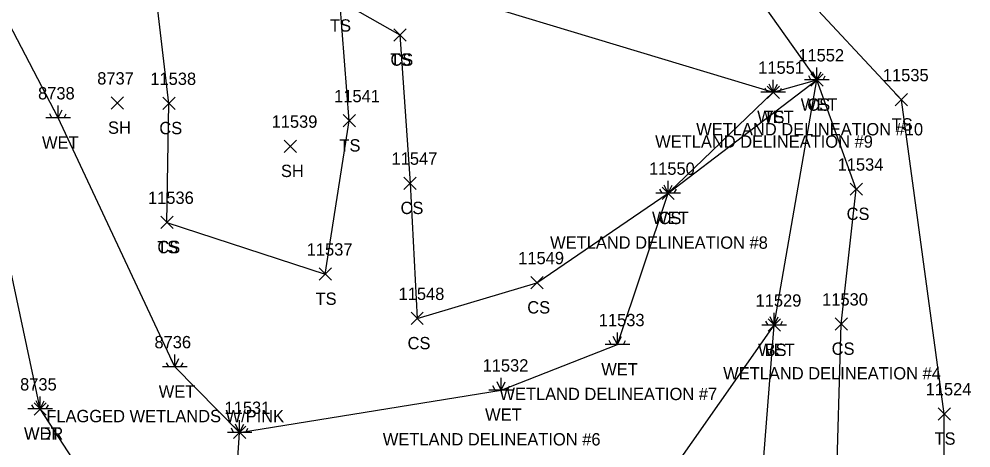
# Model space of a CAD drawing. Extents: x 1462089 to 1464015, y 730534 to 736144.
# Drawn here: x 1463312 to 1463466.7, y 734365 to 734434.6 of the extents above; entities that cross this region are included whole.
import ezdxf

# ---------------------------------------------------------------- set-up
doc = ezdxf.new("R2010")
doc.units = 0
for name, color, linetype in [('L_A', 7, 'Continuous'), ('L_C', 7, 'Continuous'), ('L_I', 7, 'Continuous'), ('L_TIC', 7, 'Continuous'), ('LAWA', 7, 'Continuous'), ('LELB', 7, 'Continuous'), ('LWET', 7, 'Continuous')]:
    doc.layers.add(name, color=color, linetype=linetype)

msp = doc.modelspace()

# ---------------------------------------------------------------- linework, layer by layer
at = {"layer": 'L_TIC'}
for points in [[(1463372.92, 734431.05), (1463374.92, 734433.05)], [(1463374.92, 734431.05), (1463372.92, 734433.05)], [(1463372.92, 734431.05), (1463374.92, 734433.05)], [(1463374.92, 734431.05), (1463372.92, 734433.05)], [(1463440.65, 734423.74), (1463442.65, 734425.74)], [(1463442.65, 734423.74), (1463440.65, 734425.74)], [(1463440.65, 734423.74), (1463442.65, 734425.74)], [(1463442.65, 734423.74), (1463440.65, 734425.74)], [(1463433.57, 734421.74), (1463435.57, 734423.74)], [(1463435.57, 734421.74), (1463433.57, 734423.74)], [(1463454.39, 734420.52), (1463456.39, 734422.52)], [(1463456.39, 734420.52), (1463454.39, 734422.52)], [(1463326.99, 734420), (1463328.99, 734422)], [(1463328.99, 734420), (1463326.99, 734422)], [(1463335.38, 734419.93), (1463337.38, 734421.93)], [(1463337.38, 734419.93), (1463335.38, 734421.93)], [(1463364.67, 734417.12), (1463366.67, 734419.12)], [(1463366.67, 734417.12), (1463364.67, 734419.12)], [(1463355.09, 734412.98), (1463357.09, 734414.98)], [(1463357.09, 734412.98), (1463355.09, 734414.98)], [(1463374.57, 734406.97), (1463376.57, 734408.97)], [(1463376.57, 734406.97), (1463374.57, 734408.97)], [(1463416.49, 734405.34), (1463418.49, 734407.34)], [(1463418.49, 734405.34), (1463416.49, 734407.34)], [(1463447.04, 734406.01), (1463449.04, 734408.01)], [(1463449.04, 734406.01), (1463447.04, 734408.01)], [(1463335.06, 734400.62), (1463337.06, 734402.62)], [(1463337.06, 734400.62), (1463335.06, 734402.62)], [(1463335.06, 734400.62), (1463337.06, 734402.62)], [(1463337.06, 734400.62), (1463335.06, 734402.62)], [(1463360.79, 734392.23), (1463362.79, 734394.23)], [(1463362.79, 734392.23), (1463360.79, 734394.23)], [(1463395.16, 734390.83), (1463397.16, 734392.83)], [(1463397.16, 734390.83), (1463395.16, 734392.83)], [(1463375.71, 734385.02), (1463377.71, 734387.02)], [(1463377.71, 734385.02), (1463375.71, 734387.02)], [(1463433.72, 734383.94), (1463435.72, 734385.94)], [(1463435.72, 734383.94), (1463433.72, 734385.94)], [(1463444.61, 734384.12), (1463446.61, 734386.12)], [(1463446.61, 734384.12), (1463444.61, 734386.12)], [(1463314.46, 734370.33), (1463316.46, 734372.33)], [(1463316.46, 734370.33), (1463314.46, 734372.33)], [(1463461.35, 734369.53), (1463463.35, 734371.53)], [(1463463.35, 734369.53), (1463461.35, 734371.53)], [(1463346.87, 734366.53), (1463348.87, 734368.53)], [(1463348.87, 734366.53), (1463346.87, 734368.53)]]:
    msp.add_lwpolyline(points, dxfattribs=at)
at = {"layer": 'LAWA'}
msp.add_lwpolyline([(1463328.5, 734104.11), (1463314.12, 734090.85), (1463302.24, 734116.62), (1463309.33, 734167.07), (1463305.62, 734210.31), (1463299.77, 734260.67), (1463318.7, 734272.19), (1463314.85, 734295.69), (1463330.54, 734318.54), (1463330.49, 734348.24), (1463315.46, 734371.33), (1463305.83, 734416.38), (1463289.99, 734453.57), (1463295.17, 734463.05), (1463295.3, 734469.07)], dxfattribs=at)
at = {"layer": 'LELB'}
for points in [[(1463373.92, 734432.05), (1463375.57, 734407.97), (1463376.71, 734386.02), (1463396.16, 734391.83), (1463417.49, 734406.34), (1463441.65, 734424.74), (1463427.99, 734444.02), (1463431.8, 734452.31), (1463412.62, 734448.59), (1463388.74, 734455.74), (1463356.32, 734461.71), (1463335.57, 734467.57)], [(1463407.14, 734208.71), (1463408.79, 734218.33), (1463423.53, 734226.97), (1463437, 734253.27), (1463442.41, 734308.48), (1463462.19, 734329.32), (1463462.35, 734370.53), (1463455.39, 734421.52), (1463438.14, 734440.05), (1463450.83, 734441.88), (1463446.93, 734456.61)], [(1463336.06, 734401.62), (1463336.38, 734420.93), (1463332.52, 734453.53)], [(1463364.15, 734437.58), (1463352.98, 734442.56), (1463332.52, 734453.53), (1463434.57, 734422.74)], [(1463336.06, 734401.62), (1463361.79, 734393.23), (1463365.67, 734418.12), (1463364.15, 734437.58), (1463373.92, 734432.05)], [(1463400.86, 734209.89), (1463405.06, 734222.48), (1463418.68, 734231.13), (1463427.54, 734258.82), (1463429.79, 734308.32), (1463444.52, 734347.85), (1463445.61, 734385.12), (1463448.04, 734407.01), (1463441.65, 734424.74)], [(1463373.45, 734212.02), (1463394.4, 734266.48), (1463392.46, 734285.69), (1463410.36, 734310.58), (1463431.99, 734350.47), (1463434.72, 734384.94)], [(1463347.87, 734367.53), (1463337.34, 734378.18)]]:
    msp.add_lwpolyline(points, dxfattribs=at)
at = {"layer": 'LWET'}
for p, q in [((1463441.65, 734424.74), (1463440.99, 734426.07)), ((1463441.65, 734424.74), (1463440.99, 734426.07)), ((1463441.65, 734424.74), (1463441.65, 734426.74)), ((1463441.65, 734424.74), (1463441.65, 734426.74)), ((1463441.65, 734424.74), (1463442.32, 734426.07)), ((1463441.65, 734424.74), (1463442.32, 734426.07)), ((1463434.57, 734422.74), (1463433.91, 734424.07)), ((1463434.57, 734422.74), (1463434.57, 734424.74)), ((1463434.57, 734422.74), (1463435.24, 734424.07)), ((1463443.65, 734424.74), (1463439.65, 734424.74)), ((1463443.65, 734424.74), (1463439.65, 734424.74)), ((1463440.65, 734424.74), (1463440.32, 734425.41)), ((1463440.65, 734424.74), (1463440.32, 734425.41)), ((1463442.65, 734424.74), (1463442.99, 734425.41)), ((1463442.65, 734424.74), (1463442.99, 734425.41)), ((1463436.57, 734422.74), (1463432.57, 734422.74)), ((1463433.57, 734422.74), (1463433.24, 734423.41)), ((1463435.57, 734422.74), (1463435.91, 734423.41)), ((1463318.38, 734418.58), (1463317.71, 734419.91)), ((1463318.38, 734418.58), (1463318.38, 734420.58)), ((1463318.38, 734418.58), (1463319.05, 734419.91)), ((1463320.38, 734418.58), (1463316.38, 734418.58)), ((1463317.38, 734418.58), (1463317.05, 734419.25)), ((1463319.38, 734418.58), (1463319.71, 734419.25)), ((1463416.49, 734406.34), (1463416.16, 734407)), ((1463417.49, 734406.34), (1463416.83, 734407.67)), ((1463417.49, 734406.34), (1463417.49, 734408.34)), ((1463417.49, 734406.34), (1463418.16, 734407.67)), ((1463418.49, 734406.34), (1463418.83, 734407)), ((1463419.49, 734406.34), (1463415.49, 734406.34)), ((1463434.72, 734384.94), (1463434.72, 734386.94)), ((1463433.72, 734384.94), (1463433.38, 734385.61)), ((1463434.72, 734384.94), (1463434.05, 734386.27)), ((1463434.72, 734384.94), (1463435.38, 734386.27)), ((1463435.72, 734384.94), (1463436.05, 734385.61)), ((1463409.25, 734381.77), (1463409.25, 734383.77)), ((1463436.72, 734384.94), (1463432.72, 734384.94)), ((1463408.25, 734381.77), (1463407.91, 734382.44)), ((1463409.25, 734381.77), (1463408.58, 734383.1)), ((1463409.25, 734381.77), (1463409.91, 734383.1)), ((1463410.25, 734381.77), (1463410.58, 734382.44)), ((1463411.25, 734381.77), (1463407.25, 734381.77)), ((1463337.34, 734378.18), (1463336.67, 734379.51)), ((1463337.34, 734378.18), (1463337.34, 734380.18)), ((1463337.34, 734378.18), (1463338.01, 734379.51)), ((1463339.34, 734378.18), (1463335.34, 734378.18)), ((1463336.34, 734378.18), (1463336.01, 734378.84)), ((1463338.34, 734378.18), (1463338.67, 734378.84)), ((1463390.37, 734374.41), (1463390.37, 734376.41)), ((1463389.37, 734374.41), (1463389.03, 734375.08)), ((1463390.37, 734374.41), (1463389.7, 734375.74)), ((1463390.37, 734374.41), (1463391.03, 734375.74)), ((1463391.37, 734374.41), (1463391.7, 734375.08)), ((1463315.46, 734371.33), (1463315.46, 734373.33)), ((1463392.37, 734374.41), (1463388.37, 734374.41)), ((1463314.46, 734371.33), (1463314.13, 734372)), ((1463315.46, 734371.33), (1463314.8, 734372.67)), ((1463315.46, 734371.33), (1463316.13, 734372.67)), ((1463316.46, 734371.33), (1463316.8, 734372)), ((1463317.46, 734371.33), (1463313.46, 734371.33)), ((1463347.87, 734367.53), (1463347.21, 734368.86)), ((1463347.87, 734367.53), (1463347.87, 734369.53)), ((1463347.87, 734367.53), (1463348.54, 734368.86)), ((1463349.87, 734367.53), (1463345.87, 734367.53)), ((1463346.87, 734367.53), (1463346.54, 734368.19)), ((1463348.87, 734367.53), (1463349.21, 734368.19))]:
    msp.add_line(p, q, dxfattribs=at)
for points in [[(1463337.34, 734378.18), (1463318.38, 734418.58), (1463295.17, 734463.05), (1463297.82, 734468.93), (1463298.72, 734473.58), (1463296.56, 734479.96), (1463294.81, 734486.85), (1463296.91, 734493.62), (1463302.84, 734495.01), (1463325.96, 734481.92)], [(1463335.73, 734215.54), (1463337.01, 734272.86), (1463345.6, 734333.49), (1463347.87, 734367.53), (1463390.37, 734374.41), (1463409.25, 734381.77), (1463417.49, 734406.34), (1463434.57, 734422.74), (1463441.65, 734424.74)], [(1463392.46, 734285.69), (1463379.62, 734314.82), (1463401.66, 734307.29), (1463406.04, 734330.47), (1463416.95, 734359.6), (1463434.72, 734384.94), (1463441.65, 734424.74)]]:
    msp.add_lwpolyline(points, dxfattribs=at)

# ---------------------------------------------------------------- texts
at = {"layer": 'L_A'}
for s, p in [('TS', (1463362.55, 734432.58)), ('TS', (1463362.55, 734432.58)), ('TS', (1463372.33, 734427.05)), ('CS', (1463372.36, 734427.05)), ('WET', (1463439.03, 734419.74)), ('WET', (1463439.03, 734419.74)), ('CS', (1463440.09, 734419.74)), ('CS', (1463440.09, 734419.74)), ('WET', (1463431.95, 734417.74)), ('TS', (1463432.98, 734417.74)), ('SH', (1463326.48, 734416)), ('CS', (1463334.82, 734415.93)), ('TS', (1463453.8, 734416.52)), ('WET', (1463315.76, 734413.58)), ('TS', (1463364.08, 734413.12)), ('SH', (1463354.58, 734408.98)), ('CS', (1463374.01, 734402.97)), ('CS', (1463446.48, 734402.01)), ('WET', (1463414.87, 734401.34)), ('CS', (1463415.93, 734401.34)), ('TS', (1463334.47, 734396.62)), ('CS', (1463334.5, 734396.62)), ('TS', (1463360.2, 734388.23)), ('CS', (1463394.6, 734386.83)), ('CS', (1463375.15, 734381.02)), ('WET', (1463432.1, 734379.94)), ('BS', (1463433.16, 734379.94)), ('CS', (1463444.05, 734380.12)), ('WET', (1463406.62, 734376.77)), ('WET', (1463334.72, 734373.18)), ('WET', (1463387.75, 734369.41)), ('WDR', (1463312.83, 734366.33)), ('WET', (1463312.84, 734366.33)), ('TS', (1463460.76, 734365.53))]:
    msp.add_text(s, height=2, dxfattribs=at).set_placement(p)
at = {"layer": 'L_C'}
for s, p in [('WETLAND DELINEATION #10', (1463422.05, 734415.74)), ('WETLAND DELINEATION #10', (1463422.05, 734415.74)), ('WETLAND DELINEATION #9', (1463415.38, 734413.74)), ('WETLAND DELINEATION #8', (1463398.31, 734397.34)), ('WETLAND DELINEATION #4', (1463426.43, 734376.12)), ('WETLAND DELINEATION #7', (1463390.07, 734372.77)), ('FLAGGED WETLANDS W/PINK', (1463316.46, 734369.18)), ('WETLAND DELINEATION #6', (1463371.13, 734365.41))]:
    msp.add_text(s, height=2, dxfattribs=at).set_placement(p)
at = {"layer": 'L_I'}
for s, p in [('11552', (1463438.63, 734427.74)), ('11552', (1463438.63, 734427.74)), ('11552', (1463438.63, 734427.74)), ('11552', (1463438.63, 734427.74)), ('11551', (1463432.12, 734425.74)), ('11551', (1463432.12, 734425.74)), ('8737', (1463324.73, 734424)), ('11538', (1463333.36, 734423.93)), ('11535', (1463452.37, 734424.52)), ('8738', (1463315.12, 734421.58)), ('11541', (1463363.22, 734421.12)), ('11539', (1463353.06, 734416.98)), ('11547', (1463372.55, 734410.97)), ('11534', (1463445.02, 734410.01)), ('11550', (1463414.38, 734409.34)), ('11550', (1463414.38, 734409.34)), ('11536', (1463332.98, 734404.62)), ('11536', (1463332.98, 734404.62)), ('11537', (1463358.77, 734396.23)), ('11549', (1463393.13, 734394.83)), ('11548', (1463373.69, 734389.02)), ('11529', (1463431.69, 734387.94)), ('11529', (1463431.69, 734387.94)), ('11530', (1463442.5, 734388.12)), ('11533', (1463406.22, 734384.77)), ('8736', (1463334.03, 734381.18)), ('11532', (1463387.34, 734377.41)), ('8735', (1463312.2, 734374.33)), ('8735', (1463312.2, 734374.33)), ('11524', (1463459.32, 734373.53)), ('11531', (1463345.42, 734370.53)), ('11531', (1463345.42, 734370.53))]:
    msp.add_text(s, height=2, dxfattribs=at).set_placement(p)

doc.saveas('drawing.dxf')
